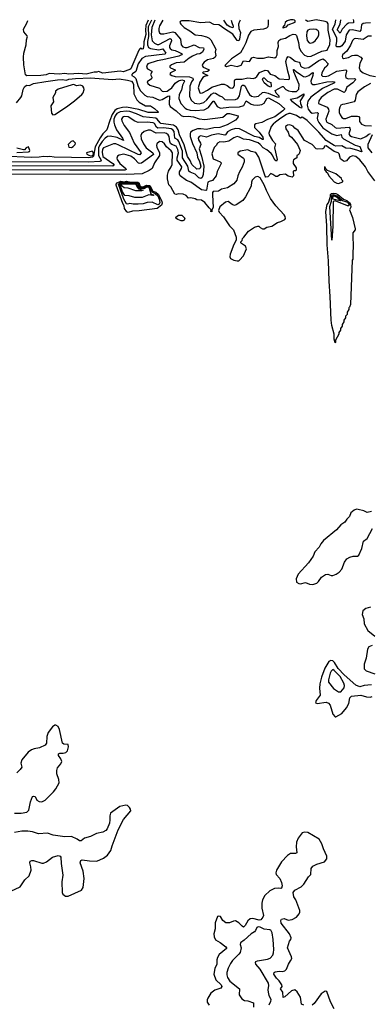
# Model space of a CAD drawing. Extents: x 1954683 to 2060285, y 904798 to 1016299.
# Tile 463 of 472: x 2036198 to 2040452, y 1004319 to 1016261. Entities that reach past the tile are written whole.
import ezdxf

# ---------------------------------------------------------------- set-up
doc = ezdxf.new("R2010")
doc.units = 0

msp = doc.modelspace()

# ---------------------------------------------------------------- linework, layer by layer
at = {"layer": '0CON10XD'}
for points in [[(2037936, 1016254), (2037893, 1016185), (2037886, 1016155), (2037887, 1016125), (2037895, 1016100), (2037909, 1016089), (2037945, 1016088), (2038055, 1016113), (2038080, 1016105), (2038148, 1016025), (2038155, 1015955), (2038175, 1015931), (2038204, 1015924), (2038231, 1015925), (2038315, 1015955), (2038375, 1015922), (2038429, 1015919), (2038431, 1015905), (2038415, 1015865), (2038385, 1015848), (2038345, 1015842), (2038295, 1015819), (2038254, 1015796), (2038195, 1015747), (2038095, 1015737), (2038039, 1015715), (2038018, 1015695), (2038018, 1015685), (2038029, 1015675), (2038084, 1015654), (2038083, 1015645), (2038027, 1015615), (2038021, 1015605), (2038024, 1015595), (2038045, 1015582), (2038083, 1015573), (2038259, 1015569), (2038300, 1015550), (2038302, 1015535), (2038283, 1015505), (2038263, 1015455), (2038257, 1015335), (2038278, 1015285), (2038318, 1015248), (2038375, 1015242), (2038432, 1015258), (2038470, 1015290), (2038525, 1015357), (2038555, 1015372), (2038575, 1015369), (2038625, 1015338), (2038655, 1015327), (2038685, 1015294), (2038715, 1015288), (2038815, 1015293), (2038845, 1015305), (2038865, 1015337), (2038888, 1015455), (2038902, 1015468), (2038919, 1015465), (2038935, 1015454), (2038964, 1015384), (2038985, 1015354), (2039010, 1015335), (2039045, 1015325), (2039096, 1015334), (2039143, 1015377), (2039165, 1015383), (2039211, 1015371), (2039319, 1015325), (2039345, 1015320), (2039344, 1015335), (2039311, 1015371), (2039299, 1015401), (2039385, 1015452), (2039395, 1015450), (2039425, 1015415), (2039458, 1015398), (2039505, 1015388), (2039555, 1015389), (2039583, 1015417), (2039590, 1015475), (2039525, 1015627), (2039521, 1015655), (2039525, 1015658), (2039552, 1015632), (2039606, 1015596), (2039642, 1015572), (2039665, 1015568), (2039705, 1015585), (2039745, 1015616), (2039759, 1015619), (2039756, 1015585), (2039730, 1015515), (2039735, 1015489), (2039755, 1015474), (2039784, 1015474), (2039926, 1015506), (2039992, 1015512), (2040017, 1015505), (2040017, 1015495), (2039872, 1015428), (2039730, 1015320), (2039695, 1015274), (2039687, 1015225), (2039696, 1015175), (2039725, 1015138), (2039745, 1015128), (2039805, 1015135), (2039819, 1015125), (2039806, 1015065), (2039809, 1015045), (2039825, 1015013), (2039875, 1014950), (2039985, 1014875), (2040045, 1014858), (2040097, 1014867), (2040106, 1014835), (2040125, 1014816), (2040267, 1014737), (2040323, 1014723), (2040349, 1014661), (2040345, 1014657), (2040289, 1014679), (2040215, 1014699), (2040155, 1014704), (2040105, 1014730), (2040035, 1014728), (2040015, 1014733), (2039915, 1014797), (2039826, 1014896), (2039685, 1015036), (2039645, 1015068), (2039625, 1015078), (2039605, 1015066), (2039595, 1015069), (2039557, 1015097), (2039485, 1015121), (2039465, 1015123), (2039435, 1015112), (2039365, 1015066), (2039303, 1015017), (2039272, 1014995), (2039247, 1014965), (2039220, 1014885), (2039225, 1014865), (2039265, 1014796), (2039301, 1014755), (2039291, 1014705), (2039320, 1014565), (2039315, 1014545), (2039295, 1014558), (2039266, 1014616), (2039248, 1014638), (2039195, 1014683), (2039150, 1014705), (2039117, 1014745), (2039089, 1014769), (2038985, 1014803), (2038915, 1014812), (2038865, 1014836), (2038835, 1014842), (2038795, 1014829), (2038735, 1014789), (2038675, 1014775), (2038625, 1014778), (2038597, 1014763), (2038581, 1014735), (2038558, 1014712), (2038529, 1014635), (2038545, 1014575), (2038592, 1014552), (2038630, 1014535), (2038642, 1014525), (2038642, 1014515), (2038595, 1014419), (2038582, 1014365), (2038535, 1014309), (2038495, 1014299), (2038481, 1014289), (2038465, 1014194), (2038455, 1014190), (2038405, 1014198), (2038275, 1014289), (2038221, 1014311), (2038146, 1014365), (2038138, 1014388), (2038138, 1014415), (2038160, 1014455), (2038164, 1014475), (2038110, 1014555), (2038108, 1014585), (2038124, 1014645), (2038117, 1014685), (2038095, 1014727), (2038045, 1014746), (2038029, 1014759), (2038019, 1014785), (2038010, 1014845), (2038000, 1014865), (2037980, 1014880), (2037950, 1014890), (2037855, 1014883), (2037785, 1014922), (2037755, 1014922), (2037709, 1014905), (2037674, 1014876), (2037667, 1014855), (2037671, 1014815), (2037698, 1014755), (2037732, 1014705), (2037815, 1014645), (2037823, 1014625), (2037675, 1014519), (2037655, 1014515), (2037640, 1014520), (2037589, 1014575), (2037545, 1014605), (2037462, 1014628), (2037403, 1014617), (2037385, 1014605), (2037377, 1014583), (2037380, 1014565), (2037414, 1014515), (2037484, 1014455), (2037489, 1014445), (2037475, 1014435), (2036804, 1014436), (2035325, 1014440)], [(2037836, 1016253), (2037800, 1016165), (2037792, 1016075), (2037804, 1016004), (2037834, 1015974), (2037865, 1015961), (2037885, 1015959), (2038025, 1016031), (2038035, 1016025), (2038041, 1016005), (2038015, 1015945), (2038015, 1015925), (2038022, 1015912), (2038045, 1015896), (2038085, 1015887), (2038128, 1015868), (2038168, 1015845), (2038161, 1015835), (2038130, 1015820), (2037935, 1015773), (2037865, 1015763), (2037753, 1015727), (2037743, 1015715), (2037737, 1015685), (2037747, 1015665), (2037800, 1015635), (2037801, 1015625), (2037785, 1015595), (2037800, 1015565), (2037795, 1015545), (2037746, 1015505), (2037753, 1015485), (2037775, 1015467), (2037895, 1015431), (2037925, 1015395), (2037945, 1015388), (2037985, 1015393), (2038005, 1015405), (2038042, 1015435), (2038085, 1015491), (2038125, 1015518), (2038165, 1015531), (2038193, 1015525), (2038198, 1015515), (2038173, 1015467), (2038161, 1015405), (2038134, 1015355), (2038127, 1015305), (2038153, 1015245), (2038205, 1015187), (2038225, 1015175), (2038265, 1015164), (2038325, 1015159), (2038435, 1015169), (2038490, 1015195), (2038545, 1015271), (2038555, 1015271), (2038595, 1015208), (2038635, 1015188), (2038735, 1015198), (2038865, 1015202), (2038919, 1015221), (2038945, 1015277), (2039005, 1015238), (2039035, 1015228), (2039085, 1015222), (2039135, 1015231), (2039165, 1015250), (2039198, 1015305), (2039215, 1015313), (2039343, 1015245), (2039410, 1015185), (2039410, 1015175), (2039392, 1015155), (2039295, 1015083), (2039205, 1015052), (2039135, 1015013), (2039064, 1014996), (2039046, 1014985), (2039045, 1014955), (2039105, 1014895), (2039147, 1014835), (2039152, 1014808), (2039145, 1014806), (2039103, 1014833), (2039048, 1014845), (2038865, 1014936), (2038815, 1014939), (2038765, 1014925), (2038719, 1014901), (2038696, 1014865), (2038685, 1014860), (2038605, 1014875), (2038525, 1014860), (2038465, 1014837), (2038395, 1014850), (2038375, 1014844), (2038365, 1014825), (2038367, 1014805), (2038390, 1014765), (2038395, 1014745), (2038375, 1014695), (2038404, 1014605), (2038431, 1014485), (2038425, 1014385), (2038412, 1014348), (2038395, 1014336), (2038372, 1014342), (2038325, 1014389), (2038265, 1014412), (2038250, 1014425), (2038238, 1014485), (2038171, 1014585), (2038173, 1014665), (2038129, 1014785), (2038115, 1014802), (2038078, 1014825), (2038070, 1014905), (2038055, 1014924), (2038036, 1014935), (2037945, 1014950), (2037875, 1014946), (2037858, 1014958), (2037835, 1015000), (2037819, 1015009), (2037745, 1015016), (2037635, 1015013), (2037595, 1015030), (2037515, 1015082), (2037475, 1015087), (2037456, 1015084), (2037444, 1015075), (2037433, 1015055), (2037435, 1015034), (2037465, 1014976), (2037531, 1014891), (2037587, 1014765), (2037670, 1014645), (2037655, 1014623), (2037635, 1014625), (2037400, 1014740), (2037365, 1014753), (2037335, 1014755), (2037215, 1014705), (2037201, 1014689), (2037197, 1014653), (2037205, 1014601), (2037328, 1014515), (2037342, 1014495), (2037326, 1014484), (2035805, 1014490)], [(2037795, 1016253), (2037757, 1016175), (2037759, 1016055), (2037749, 1015995), (2037750, 1015955), (2037761, 1015925), (2037785, 1015910), (2037885, 1015895), (2037935, 1015906), (2037944, 1015895), (2037970, 1015855), (2037959, 1015841), (2037725, 1015814), (2037680, 1015790), (2037634, 1015725), (2037606, 1015634), (2037565, 1015605), (2037557, 1015595), (2037557, 1015585), (2037588, 1015568), (2037607, 1015547), (2037631, 1015461), (2037660, 1015400), (2037715, 1015344), (2037745, 1015329), (2037815, 1015322), (2037895, 1015284), (2037925, 1015293), (2037997, 1015335), (2038015, 1015337), (2038012, 1015235), (2038025, 1015207), (2038095, 1015156), (2038155, 1015098), (2038185, 1015088), (2038240, 1015090), (2038305, 1015083), (2038375, 1015060), (2038445, 1015051), (2038662, 1015078), (2038715, 1015123), (2038745, 1015122), (2038847, 1015095), (2038844, 1015075), (2038815, 1015040), (2038715, 1014987), (2038627, 1014953), (2038555, 1014950), (2038465, 1014927), (2038395, 1014938), (2038355, 1014936), (2038302, 1014918), (2038272, 1014898), (2038264, 1014876), (2038265, 1014843), (2038295, 1014758), (2038347, 1014645), (2038355, 1014595), (2038379, 1014541), (2038394, 1014485), (2038389, 1014461), (2038379, 1014451), (2038345, 1014449), (2038286, 1014506), (2038265, 1014554), (2038233, 1014603), (2038193, 1014743), (2038138, 1014865), (2038122, 1014925), (2038099, 1014959), (2038065, 1014981), (2037912, 1015002), (2037900, 1015010), (2037866, 1015055), (2037848, 1015065), (2037695, 1015083), (2037615, 1015120), (2037535, 1015146), (2037495, 1015153), (2037415, 1015145), (2037375, 1015122), (2037355, 1015093), (2037341, 1015055), (2037338, 1015018), (2037347, 1014985), (2037374, 1014925), (2037444, 1014825), (2037456, 1014795), (2037380, 1014830), (2037295, 1014848), (2037265, 1014843), (2037235, 1014825), (2037197, 1014785), (2037165, 1014735), (2037153, 1014705), (2037153, 1014615), (2037185, 1014555), (2037183, 1014545), (2037171, 1014539), (2037035, 1014533), (2035985, 1014537)], [(2037757, 1016253), (2037730, 1016190), (2037723, 1016135), (2037728, 1016082), (2037703, 1015993), (2037702, 1015958), (2037695, 1015906), (2037684, 1015904), (2037665, 1015914), (2037655, 1015909), (2037645, 1015891), (2037548, 1015665), (2037534, 1015655), (2037455, 1015627), (2037415, 1015636), (2037205, 1015614), (2037155, 1015633), (2037135, 1015623), (2037100, 1015625), (2037005, 1015599), (2036915, 1015606), (2036795, 1015600), (2036745, 1015607), (2036678, 1015598), (2036555, 1015606), (2036518, 1015592), (2036455, 1015584), (2036285, 1015578), (2036270, 1015590), (2036248, 1015715), (2036244, 1015806), (2036248, 1015855), (2036277, 1015955), (2036281, 1016015), (2036291, 1016055), (2036290, 1016065), (2036250, 1016115), (2036242, 1016145), (2036285, 1016217), (2036297, 1016251)], [(2038874, 1016256), (2038863, 1016237), (2038854, 1016205), (2038856, 1016155), (2038878, 1016105), (2038866, 1016024), (2038855, 1016003), (2038835, 1016010), (2038784, 1016085), (2038669, 1016159), (2038635, 1016187), (2038615, 1016197), (2038555, 1016203), (2038500, 1016230), (2038395, 1016224), (2038255, 1016245), (2038162, 1016248), (2038145, 1016237), (2038140, 1016225), (2038151, 1016205), (2038194, 1016165), (2038261, 1016125), (2038325, 1016078), (2038405, 1016068), (2038463, 1016053), (2038495, 1016037), (2038517, 1016015), (2038578, 1015905), (2038568, 1015865), (2038578, 1015825), (2038569, 1015805), (2038549, 1015791), (2038475, 1015774), (2038435, 1015745), (2038418, 1015725), (2038413, 1015705), (2038423, 1015685), (2038488, 1015655), (2038498, 1015645), (2038475, 1015632), (2038423, 1015625), (2038417, 1015615), (2038480, 1015585), (2038438, 1015572), (2038420, 1015560), (2038385, 1015501), (2038363, 1015435), (2038384, 1015374), (2038395, 1015368), (2038415, 1015372), (2038475, 1015404), (2038528, 1015442), (2038645, 1015477), (2038678, 1015478), (2038715, 1015462), (2038753, 1015433), (2038775, 1015429), (2038791, 1015439), (2038804, 1015465), (2038802, 1015518), (2038808, 1015532), (2038825, 1015538), (2038895, 1015538), (2038965, 1015555), (2039031, 1015549), (2039055, 1015554), (2039075, 1015570), (2039109, 1015621), (2039175, 1015648), (2039203, 1015643), (2039238, 1015598), (2039295, 1015583), (2039345, 1015545), (2039465, 1015534), (2039471, 1015545), (2039470, 1015565), (2039450, 1015635), (2039427, 1015753), (2039437, 1015793), (2039455, 1015813), (2039485, 1015801), (2039539, 1015759), (2039588, 1015745), (2039598, 1015735), (2039605, 1015702), (2039615, 1015687), (2039655, 1015671), (2039705, 1015682), (2039825, 1015765), (2039876, 1015786), (2039897, 1015775), (2039942, 1015725), (2039922, 1015695), (2039895, 1015673), (2039863, 1015615), (2039859, 1015589), (2039872, 1015575), (2039903, 1015573), (2039945, 1015581), (2040045, 1015635), (2040153, 1015653), (2040163, 1015645), (2040163, 1015635), (2040151, 1015585), (2040155, 1015555), (2040185, 1015544), (2040255, 1015549), (2040269, 1015545), (2040274, 1015535), (2040239, 1015495), (2040168, 1015442), (2040145, 1015389), (2040135, 1015379), (2040055, 1015417), (2040015, 1015417), (2039935, 1015376), (2039855, 1015315), (2039828, 1015275), (2039824, 1015245), (2039929, 1015199), (2039946, 1015176), (2039948, 1015152), (2039912, 1015055), (2039914, 1015035), (2039925, 1015016), (2039985, 1014989), (2040025, 1014953), (2040045, 1014944), (2040196, 1014956), (2040205, 1014945), (2040206, 1014925), (2040192, 1014875), (2040204, 1014855), (2040222, 1014842), (2040335, 1014814), (2040396, 1014844), (2040435, 1014873), (2040455, 1014879)], [(2038765, 1016256), (2038770, 1016225), (2038786, 1016184), (2038785, 1016162), (2038747, 1016175), (2038715, 1016196), (2038674, 1016256)], [(2039212, 1016257), (2039214, 1016205), (2039208, 1016172), (2039193, 1016157), (2039155, 1016144), (2039037, 1016133), (2039002, 1016118), (2038975, 1016074), (2038941, 1015979), (2038915, 1015925), (2038875, 1015858), (2038766, 1015785), (2038687, 1015705), (2038705, 1015694), (2038765, 1015711), (2038835, 1015694), (2038885, 1015708), (2038915, 1015760), (2038986, 1015754), (2039015, 1015798), (2039035, 1015808), (2039082, 1015792), (2039155, 1015792), (2039215, 1015811), (2039295, 1015799), (2039309, 1015811), (2039321, 1015835), (2039320, 1015885), (2039338, 1015935), (2039335, 1015985), (2039343, 1016007), (2039365, 1016023), (2039422, 1016038), (2039475, 1016069), (2039515, 1016085), (2039543, 1016083), (2039558, 1016068), (2039581, 1015985), (2039587, 1015925), (2039609, 1015879), (2039652, 1015832), (2039695, 1015813), (2039735, 1015820), (2039865, 1015878), (2039929, 1015891), (2039960, 1015960), (2039965, 1016015), (2039940, 1016135), (2039942, 1016212), (2039929, 1016229), (2039905, 1016239), (2039795, 1016257), (2039695, 1016238), (2039675, 1016249), (2039665, 1016259)], [(2039395, 1016160), (2039405, 1016164), (2039436, 1016175), (2039455, 1016198), (2039538, 1016232), (2039541, 1016245), (2039531, 1016255), (2039517, 1016258), (2039515, 1016258), (2039485, 1016258), (2039442, 1016245), (2039417, 1016225), (2039410, 1016195), (2039388, 1016165), (2039395, 1016160)], [(2040455, 1016221), (2040395, 1016219), (2040365, 1016213), (2040345, 1016197), (2040335, 1016135), (2040325, 1016119), (2040235, 1016139), (2040195, 1016135), (2040157, 1016075), (2040145, 1016002), (2040105, 1015942), (2040085, 1015931), (2040045, 1015931), (2040038, 1015938), (2040038, 1015952), (2040047, 1015995), (2040044, 1016035), (2039991, 1016145), (2040026, 1016205), (2040032, 1016260)], [(2040243, 1016261), (2040249, 1016245), (2040246, 1016224), (2040185, 1016217), (2040165, 1016206), (2040110, 1016145), (2040085, 1016099), (2040052, 1016135), (2040052, 1016145), (2040085, 1016205), (2040093, 1016260)], [(2039725, 1015977), (2039755, 1015982), (2039784, 1016005), (2039819, 1016051), (2039828, 1016078), (2039828, 1016108), (2039817, 1016127), (2039795, 1016141), (2039765, 1016145), (2039715, 1016142), (2039695, 1016133), (2039683, 1016115), (2039678, 1016065), (2039685, 1016010), (2039711, 1015981), (2039725, 1015977)], [(2040465, 1016062), (2040425, 1016060), (2040365, 1016022), (2040277, 1016033), (2040255, 1016027), (2040235, 1016007), (2040210, 1015950), (2040165, 1015880), (2040116, 1015835), (2040111, 1015815), (2040115, 1015798), (2040125, 1015789), (2040185, 1015803), (2040233, 1015827), (2040259, 1015831), (2040290, 1015830), (2040337, 1015807), (2040351, 1015785), (2040325, 1015735), (2040318, 1015678), (2040328, 1015645), (2040366, 1015616), (2040445, 1015583), (2040515, 1015570)], [(2036158, 1015252), (2036212, 1015318), (2036222, 1015338), (2036240, 1015415), (2036256, 1015445), (2036282, 1015465), (2036315, 1015462), (2036364, 1015486), (2036515, 1015512), (2036655, 1015530), (2036715, 1015534), (2036765, 1015529), (2036795, 1015540), (2036875, 1015548), (2037055, 1015554), (2037325, 1015535), (2037404, 1015544), (2037505, 1015529), (2037555, 1015514), (2037570, 1015495), (2037577, 1015473), (2037581, 1015361), (2037619, 1015289), (2037649, 1015259), (2037725, 1015215), (2037784, 1015214), (2037835, 1015185), (2037879, 1015145), (2037877, 1015135), (2037755, 1015135), (2037645, 1015170), (2037495, 1015199), (2037445, 1015197), (2037380, 1015180), (2037351, 1015159), (2037319, 1015111), (2037291, 1015039), (2037257, 1014923), (2037205, 1014875), (2037174, 1014826), (2037112, 1014718), (2037092, 1014605), (2037082, 1014595), (2037035, 1014584)], [(2039245, 1015443), (2039212, 1015455), (2039164, 1015494), (2039145, 1015535), (2039150, 1015555), (2039165, 1015556), (2039205, 1015515), (2039245, 1015499), (2039250, 1015455), (2039245, 1015443)], [(2036598, 1015108), (2036625, 1015111), (2036767, 1015203), (2036862, 1015275), (2036953, 1015355), (2036969, 1015375), (2036978, 1015415), (2036977, 1015435), (2036965, 1015455), (2036935, 1015466), (2036885, 1015459), (2036853, 1015473), (2036835, 1015472), (2036665, 1015420), (2036632, 1015395), (2036632, 1015375), (2036599, 1015315), (2036606, 1015265), (2036574, 1015215), (2036585, 1015128), (2036598, 1015108)], [(2040452, 1015485), (2040382, 1015448), (2040302, 1015385), (2040278, 1015355), (2040268, 1015285), (2040255, 1015266), (2040143, 1015237), (2040115, 1015234), (2040095, 1015225), (2040081, 1015199), (2040075, 1015170), (2040075, 1015135), (2040085, 1015106), (2040105, 1015075), (2040125, 1015062), (2040155, 1015062), (2040225, 1015090), (2040295, 1015092), (2040314, 1015085), (2040322, 1015075), (2040322, 1015025), (2040345, 1014993), (2040385, 1014976), (2040465, 1014973)], [(2039615, 1015187), (2039595, 1015195), (2039509, 1015265), (2039484, 1015296), (2039565, 1015313), (2039645, 1015361), (2039647, 1015345), (2039599, 1015275), (2039603, 1015243), (2039619, 1015205), (2039615, 1015187)], [(2040506, 1014305), (2040421, 1014421), (2040395, 1014478), (2040325, 1014560), (2040275, 1014600), (2040235, 1014609), (2040199, 1014595), (2040161, 1014549), (2040135, 1014541), (2040109, 1014555), (2040090, 1014575), (2040074, 1014635), (2040062, 1014645), (2040015, 1014662), (2039915, 1014729), (2039896, 1014725), (2039887, 1014703), (2039877, 1014693), (2039815, 1014689), (2039795, 1014693), (2039746, 1014746), (2039655, 1014795), (2039575, 1014918), (2039536, 1014946), (2039515, 1014970), (2039475, 1014985), (2039445, 1014982), (2039422, 1014965), (2039427, 1014935), (2039453, 1014895), (2039468, 1014858), (2039495, 1014835), (2039567, 1014745), (2039602, 1014675), (2039590, 1014635), (2039575, 1014620), (2039560, 1014615), (2039560, 1014585), (2039520, 1014560), (2039514, 1014546), (2039514, 1014515), (2039552, 1014465), (2039552, 1014435), (2039545, 1014428), (2039525, 1014428), (2039515, 1014418), (2039521, 1014365), (2039505, 1014352), (2039453, 1014363), (2039424, 1014386), (2039353, 1014377), (2039325, 1014358), (2039305, 1014360), (2039270, 1014385), (2039243, 1014397), (2039207, 1014353), (2039185, 1014352), (2039175, 1014362), (2039101, 1014595), (2039061, 1014651), (2039005, 1014664), (2038965, 1014681), (2038872, 1014668), (2038843, 1014645), (2038845, 1014630), (2038913, 1014583), (2038921, 1014565), (2038922, 1014535), (2038897, 1014473), (2038863, 1014417), (2038844, 1014366), (2038833, 1014315), (2038795, 1014269), (2038717, 1014223), (2038645, 1014206), (2038610, 1014180), (2038545, 1014175), (2038537, 1014163), (2038535, 1014135), (2038546, 1013984), (2038530, 1013955), (2038528, 1013932), (2038515, 1013935), (2038520, 1013955), (2038510, 1013965), (2038495, 1013977), (2038443, 1014045), (2038405, 1014072), (2038345, 1014074), (2038325, 1014087), (2038275, 1014101), (2038245, 1014094), (2038219, 1014129), (2038180, 1014145), (2038125, 1014148), (2038095, 1014140), (2038080, 1014145), (2038030, 1014235), (2038008, 1014258), (2037991, 1014331), (2037992, 1014375), (2038003, 1014425), (2038035, 1014475), (2038046, 1014504), (2038051, 1014645), (2038035, 1014672), (2037980, 1014720), (2037954, 1014755), (2037925, 1014781), (2037895, 1014783), (2037862, 1014755), (2037858, 1014735), (2037863, 1014715), (2037895, 1014645), (2037893, 1014615), (2037835, 1014524), (2037806, 1014455), (2037768, 1014432), (2037685, 1014391), (2037488, 1014382), (2035451, 1014389)], [(2040475, 1014865), (2040422, 1014745), (2040422, 1014705), (2040470, 1014645)], [(2036165, 1014651), (2036305, 1014658), (2036317, 1014663), (2036320, 1014675), (2036305, 1014717), (2036275, 1014708), (2036256, 1014684), (2036245, 1014681), (2036165, 1014702)], [(2036825, 1014712), (2036848, 1014722), (2036872, 1014745), (2036874, 1014765), (2036845, 1014791), (2036824, 1014785), (2036784, 1014745), (2036794, 1014714), (2036825, 1014712)], [(2037035, 1014584), (2036615, 1014593), (2036565, 1014601), (2036535, 1014596), (2036485, 1014601), (2036435, 1014593), (2036335, 1014589), (2035992, 1014605)], [(2037055, 1014611), (2037085, 1014612), (2037092, 1014625), (2037089, 1014655), (2037078, 1014665), (2037009, 1014645), (2037011, 1014631), (2037035, 1014618), (2037055, 1014611)], [(2040065, 1014273), (2040120, 1014295), (2040120, 1014305), (2040105, 1014320), (2040100, 1014335), (2040035, 1014393), (2039932, 1014432), (2039916, 1014446), (2039905, 1014472), (2039894, 1014476), (2039897, 1014445), (2039915, 1014417), (2039933, 1014403), (2039948, 1014365), (2040014, 1014295), (2040045, 1014277), (2040065, 1014273)], [(2038855, 1013337), (2038865, 1013344), (2038912, 1013398), (2038951, 1013481), (2038936, 1013515), (2038888, 1013545), (2038880, 1013555), (2038882, 1013565), (2038898, 1013582), (2038902, 1013605), (2038916, 1013625), (2038973, 1013697), (2039047, 1013744), (2039085, 1013757), (2039098, 1013755), (2039115, 1013739), (2039144, 1013724), (2039165, 1013723), (2039195, 1013745), (2039255, 1013756), (2039325, 1013801), (2039365, 1013812), (2039414, 1013836), (2039422, 1013848), (2039418, 1013875), (2039407, 1013895), (2039304, 1014004), (2039241, 1014091), (2039191, 1014191), (2039165, 1014257), (2039115, 1014344), (2039085, 1014357), (2039055, 1014349), (2039019, 1014315), (2039009, 1014289), (2039005, 1014245), (2038997, 1014225), (2038939, 1014111), (2038904, 1014066), (2038825, 1014014), (2038805, 1014009), (2038775, 1014020), (2038725, 1014056), (2038695, 1014049), (2038625, 1013992), (2038610, 1013945), (2038617, 1013925), (2038670, 1013870), (2038745, 1013760), (2038793, 1013713), (2038824, 1013625), (2038824, 1013585), (2038796, 1013535), (2038752, 1013415), (2038749, 1013385), (2038754, 1013365), (2038795, 1013344), (2038835, 1013337), (2038855, 1013337)], [(2037515, 1013922), (2037499, 1013929), (2037471, 1013971), (2037464, 1014005), (2037450, 1014030), (2037369, 1014255), (2037369, 1014265), (2037380, 1014280), (2037425, 1014302), (2037465, 1014295), (2037495, 1014303), (2037531, 1014295), (2037631, 1014291), (2037649, 1014279), (2037654, 1014245), (2037675, 1014235), (2037697, 1014235), (2037735, 1014252), (2037778, 1014248), (2037815, 1014180), (2037848, 1014168), (2037880, 1014140), (2037921, 1014055), (2037925, 1014035), (2037917, 1014013), (2037865, 1013969), (2037649, 1013941), (2037565, 1013939), (2037515, 1013922)], [(2037875, 1014014), (2037805, 1014046), (2037745, 1014042), (2037695, 1014027), (2037635, 1014022), (2037575, 1014023), (2037535, 1014032), (2037505, 1014025), (2037495, 1014029), (2037462, 1014082), (2037397, 1014265), (2037416, 1014285), (2037435, 1014292), (2037465, 1014286), (2037495, 1014292), (2037614, 1014284), (2037635, 1014275), (2037638, 1014245), (2037665, 1014225), (2037705, 1014224), (2037735, 1014240), (2037769, 1014239), (2037778, 1014228), (2037801, 1014171), (2037842, 1014152), (2037872, 1014125), (2037890, 1014085), (2037896, 1014045), (2037888, 1014025), (2037875, 1014014)], [(2037593, 1014103), (2037525, 1014126), (2037475, 1014128), (2037445, 1014174), (2037414, 1014266), (2037435, 1014281), (2037607, 1014277), (2037625, 1014267), (2037630, 1014240), (2037655, 1014218), (2037706, 1014214), (2037745, 1014232), (2037765, 1014229), (2037787, 1014147), (2037826, 1014134), (2037815, 1014130), (2037765, 1014138), (2037685, 1014105), (2037593, 1014103)], [(2037605, 1014183), (2037515, 1014218), (2037465, 1014220), (2037445, 1014237), (2037434, 1014255), (2037434, 1014265), (2037495, 1014270), (2037607, 1014267), (2037617, 1014237), (2037639, 1014209), (2037697, 1014195), (2037675, 1014183), (2037605, 1014183)], [(2040025, 1012340), (2040014, 1012385), (2040011, 1012445), (2039983, 1012553), (2039976, 1012615), (2039966, 1012905), (2039951, 1013091), (2039946, 1013334), (2039930, 1013530), (2039925, 1013760), (2039910, 1013935), (2039929, 1014021), (2039945, 1014041), (2039967, 1014117), (2039969, 1014141), (2039979, 1014151), (2040005, 1014157), (2040032, 1014152), (2040059, 1014139), (2040125, 1014082), (2040168, 1014068), (2040200, 1014040), (2040210, 1014020), (2040214, 1013986), (2040198, 1013955), (2040235, 1013860), (2040268, 1013725), (2040267, 1013713), (2040238, 1013675), (2040242, 1013475), (2040238, 1013465), (2040238, 1013355), (2040232, 1013345), (2040210, 1012805), (2040200, 1012775), (2040190, 1012765), (2040190, 1012745), (2040170, 1012715), (2040170, 1012685), (2040150, 1012665), (2040150, 1012645), (2040130, 1012615), (2040130, 1012595), (2040110, 1012565), (2040110, 1012545), (2040090, 1012515), (2040090, 1012495), (2040070, 1012465), (2040070, 1012445), (2040030, 1012375), (2040030, 1012345), (2040025, 1012340)], [(2039985, 1013588), (2039961, 1013995), (2039979, 1014061), (2039985, 1014125), (2039992, 1014138), (2040005, 1014141), (2040055, 1014120), (2040115, 1014068), (2040175, 1014047), (2040195, 1014015), (2040189, 1014001), (2040175, 1014001), (2040025, 1014062), (2040002, 1014055), (2039995, 1013752), (2039985, 1013588)], [(2040085, 1014062), (2039995, 1014083), (2040002, 1014125), (2040015, 1014126), (2040055, 1014106), (2040085, 1014075), (2040089, 1014065), (2040085, 1014062)], [(2038155, 1013820), (2038115, 1013836), (2038095, 1013849), (2038094, 1013865), (2038125, 1013891), (2038165, 1013890), (2038202, 1013855), (2038195, 1013830), (2038175, 1013821), (2038155, 1013820)], [(2040465, 1010296), (2040415, 1010284), (2040374, 1010304), (2040305, 1010322), (2040285, 1010324), (2040257, 1010313), (2040215, 1010278), (2040198, 1010235), (2040165, 1010203), (2040142, 1010165), (2040093, 1010135), (2040041, 1010075), (2039885, 1009944), (2039853, 1009905), (2039831, 1009865), (2039779, 1009805), (2039758, 1009755), (2039702, 1009675), (2039575, 1009534), (2039551, 1009481), (2039557, 1009437), (2039585, 1009421), (2039605, 1009419), (2039665, 1009433), (2039715, 1009413), (2039755, 1009409), (2039803, 1009425), (2039824, 1009445), (2039861, 1009499), (2039908, 1009532), (2039937, 1009537), (2039975, 1009521), (2039995, 1009519), (2040036, 1009534), (2040075, 1009560), (2040105, 1009595), (2040138, 1009682), (2040168, 1009722), (2040205, 1009741), (2040245, 1009752), (2040295, 1009753), (2040314, 1009765), (2040347, 1009845), (2040369, 1009935), (2040413, 1009967), (2040480, 1010090)], [(2040455, 1009135), (2040399, 1009121), (2040359, 1009091), (2040352, 1009045), (2040372, 1008995), (2040375, 1008935), (2040423, 1008853), (2040505, 1008782)], [(2040475, 1008671), (2040435, 1008654), (2040418, 1008625), (2040402, 1008518), (2040377, 1008445), (2040378, 1008388), (2040402, 1008362), (2040505, 1008326)], [(2040465, 1008194), (2040375, 1008185), (2040325, 1008168), (2040275, 1008189), (2040134, 1008314), (2040062, 1008392), (2040016, 1008466), (2039995, 1008485), (2039973, 1008487), (2039949, 1008475), (2039901, 1008395), (2039858, 1008285), (2039838, 1008205), (2039834, 1008154), (2039842, 1008068), (2039793, 1008005), (2039786, 1007976), (2039805, 1007966), (2039915, 1007982), (2039943, 1007973), (2039965, 1007945), (2039998, 1007838), (2040025, 1007806), (2040035, 1007806), (2040105, 1007847), (2040162, 1007915), (2040192, 1007968), (2040204, 1008035), (2040225, 1008055), (2040335, 1008069), (2040405, 1008047), (2040448, 1008045), (2040475, 1008053)], [(2040065, 1008109), (2040095, 1008110), (2040134, 1008156), (2040138, 1008185), (2040129, 1008215), (2040085, 1008295), (2040015, 1008368), (2039995, 1008378), (2039975, 1008358), (2039965, 1008333), (2039945, 1008255), (2039945, 1008225), (2040005, 1008149), (2040065, 1008109)], [(2036135, 1006635), (2036215, 1006635), (2036285, 1006648), (2036309, 1006675), (2036328, 1006775), (2036352, 1006838), (2036365, 1006844), (2036385, 1006840), (2036407, 1006795), (2036435, 1006777), (2036465, 1006776), (2036505, 1006795), (2036607, 1006895), (2036635, 1006933), (2036675, 1007005), (2036671, 1007045), (2036650, 1007115), (2036647, 1007155), (2036656, 1007185), (2036697, 1007235), (2036708, 1007265), (2036698, 1007295), (2036669, 1007335), (2036667, 1007355), (2036684, 1007366), (2036725, 1007364), (2036758, 1007372), (2036778, 1007395), (2036791, 1007441), (2036785, 1007468), (2036732, 1007472), (2036716, 1007485), (2036682, 1007652), (2036665, 1007690), (2036635, 1007706), (2036625, 1007706), (2036595, 1007684), (2036545, 1007614), (2036527, 1007565), (2036523, 1007487), (2036507, 1007463), (2036440, 1007430), (2036372, 1007418), (2036341, 1007405), (2036302, 1007375), (2036223, 1007285), (2036211, 1007245), (2036224, 1007195), (2036205, 1007165), (2036165, 1007125)], [(2036090, 1005690), (2036202, 1005745), (2036261, 1005829), (2036313, 1005877), (2036335, 1005945), (2036334, 1005985), (2036322, 1006035), (2036326, 1006055), (2036345, 1006063), (2036365, 1006062), (2036465, 1006031), (2036485, 1006030), (2036525, 1006048), (2036595, 1006104), (2036665, 1006125), (2036687, 1006117), (2036695, 1006105), (2036700, 1006025), (2036720, 1005885), (2036709, 1005805), (2036714, 1005675), (2036721, 1005655), (2036755, 1005632), (2036785, 1005629), (2036948, 1005702), (2036967, 1005735), (2036979, 1005845), (2036966, 1005935), (2036933, 1006035), (2036938, 1006062), (2036955, 1006072), (2037045, 1006058), (2037135, 1006056), (2037215, 1006091), (2037262, 1006128), (2037302, 1006185), (2037318, 1006242), (2037394, 1006434), (2037459, 1006561), (2037545, 1006665), (2037544, 1006684), (2037531, 1006705), (2037505, 1006731), (2037485, 1006736), (2037414, 1006716), (2037300, 1006635), (2037291, 1006605), (2037293, 1006555), (2037287, 1006515), (2037259, 1006445), (2037244, 1006426), (2037205, 1006408), (2037128, 1006392), (2037057, 1006353), (2036985, 1006332), (2036945, 1006300), (2036925, 1006300), (2036895, 1006322), (2036825, 1006352), (2036745, 1006349), (2036602, 1006372), (2036535, 1006396), (2036425, 1006388), (2036355, 1006412), (2036295, 1006418), (2036222, 1006418), (2036135, 1006403)], [(2039645, 1004308), (2039615, 1004322), (2039605, 1004405), (2039565, 1004469), (2039535, 1004493), (2039495, 1004481), (2039415, 1004408), (2039395, 1004400), (2039392, 1004465), (2039362, 1004505), (2039382, 1004535), (2039380, 1004555), (2039344, 1004605), (2039312, 1004635), (2039279, 1004685), (2039286, 1004704), (2039299, 1004711), (2039345, 1004719), (2039385, 1004715), (2039415, 1004725), (2039435, 1004745), (2039457, 1004805), (2039485, 1004845), (2039498, 1004875), (2039496, 1004895), (2039447, 1005005), (2039471, 1005085), (2039487, 1005105), (2039493, 1005125), (2039472, 1005175), (2039371, 1005301), (2039365, 1005335), (2039375, 1005351), (2039405, 1005361), (2039455, 1005340), (2039505, 1005346), (2039556, 1005375), (2039590, 1005415), (2039597, 1005435), (2039595, 1005455), (2039549, 1005585), (2039524, 1005624), (2039516, 1005675), (2039535, 1005702), (2039614, 1005745), (2039645, 1005777), (2039700, 1005865), (2039728, 1005895), (2039734, 1005965), (2039755, 1005995), (2039801, 1006019), (2039894, 1006045), (2039924, 1006085), (2039924, 1006114), (2039884, 1006204), (2039865, 1006265), (2039830, 1006320), (2039695, 1006402), (2039655, 1006408), (2039625, 1006399), (2039575, 1006332), (2039556, 1006285), (2039550, 1006230), (2039560, 1006155), (2039545, 1006148), (2039485, 1006146), (2039445, 1006125), (2039373, 1006047), (2039314, 1005945), (2039307, 1005915), (2039310, 1005895), (2039352, 1005845), (2039375, 1005795), (2039381, 1005755), (2039375, 1005729), (2039365, 1005722), (2039335, 1005729), (2039290, 1005725), (2039233, 1005697), (2039172, 1005638), (2039142, 1005585), (2039135, 1005545), (2039135, 1005485), (2039154, 1005395), (2039149, 1005375), (2039125, 1005343), (2039105, 1005339), (2039025, 1005358), (2038995, 1005355), (2038965, 1005333), (2038935, 1005274), (2038915, 1005255), (2038895, 1005265), (2038855, 1005307), (2038815, 1005332), (2038791, 1005329), (2038745, 1005305), (2038697, 1005307), (2038663, 1005335), (2038635, 1005383), (2038605, 1005388), (2038597, 1005383), (2038568, 1005305), (2038570, 1005235), (2038552, 1005175), (2038557, 1005137), (2038575, 1005099), (2038630, 1005070), (2038697, 1005015), (2038706, 1005005), (2038706, 1004995), (2038618, 1004922), (2038596, 1004885), (2038590, 1004860), (2038590, 1004805), (2038565, 1004755), (2038554, 1004685), (2038578, 1004615), (2038642, 1004555), (2038652, 1004535), (2038637, 1004515), (2038565, 1004491), (2038517, 1004455), (2038479, 1004395), (2038473, 1004375), (2038474, 1004344), (2038497, 1004307)], [(2039225, 1004314), (2039246, 1004355), (2039247, 1004375), (2039224, 1004425), (2039215, 1004465), (2039213, 1004495), (2039222, 1004545), (2039216, 1004575), (2039116, 1004746), (2039062, 1004805), (2039058, 1004825), (2039064, 1004836), (2039083, 1004847), (2039205, 1004866), (2039235, 1004877), (2039268, 1004915), (2039278, 1004945), (2039282, 1004985), (2039273, 1005105), (2039261, 1005185), (2039245, 1005216), (2039233, 1005223), (2039165, 1005231), (2039115, 1005254), (2039092, 1005258), (2039075, 1005249), (2039060, 1005215), (2039045, 1005199), (2039007, 1005175), (2038921, 1005095), (2038876, 1005064), (2038871, 1005045), (2038884, 1005005), (2038872, 1004948), (2038856, 1004925), (2038779, 1004851), (2038755, 1004814), (2038725, 1004759), (2038711, 1004705), (2038711, 1004675), (2038718, 1004645), (2038748, 1004598), (2038864, 1004505), (2038861, 1004435), (2038894, 1004385), (2038925, 1004366), (2038965, 1004361), (2039036, 1004335), (2039034, 1004285)], [(2040014, 1004265), (2039967, 1004347), (2039925, 1004476), (2039905, 1004479), (2039855, 1004447), (2039771, 1004329), (2039745, 1004308)]]:
    msp.add_lwpolyline(points, dxfattribs=at)

doc.saveas('drawing.dxf')
